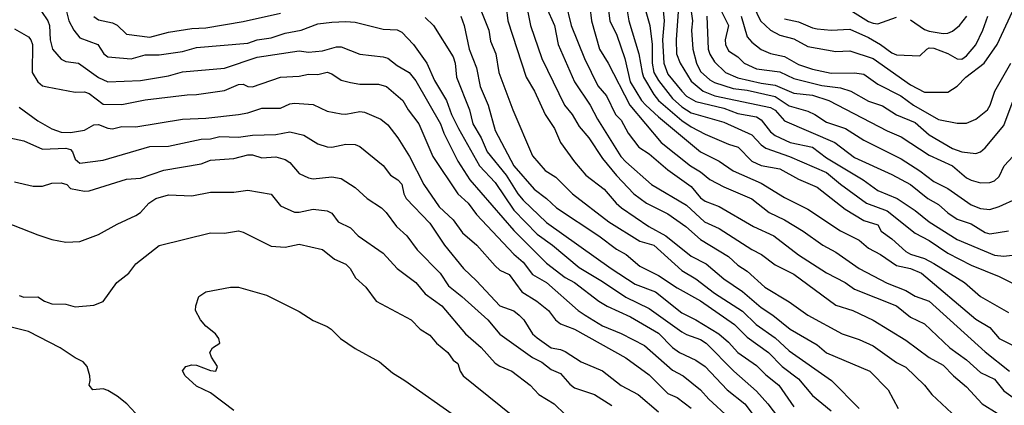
# Model space of a CAD drawing. Header units: metres. Extents: x -46681 to -43747, y -240911 to -237677.
# Tile 993 of 1056: x -44467 to -44361, y -238319 to -238278. Entities that reach past the tile are written whole.
import ezdxf

# ---------------------------------------------------------------- set-up
doc = ezdxf.new("R2010")
doc.units = ezdxf.units.M
doc.layers.add('CONTOUR_INDEX', color=1, linetype='Continuous')
doc.layers.add('CONTOUR_INTER', color=3, linetype='Continuous')

msp = doc.modelspace()

# ---------------------------------------------------------------- linework, layer by layer
at = {"layer": 'CONTOUR_INDEX'}
for points, elevation in [([(-44388.33, -238275.52), (-44387.15, -238278.02), (-44386.1, -238279.02), (-44385.1, -238279.55), (-44383.6, -238279.93), (-44382.1, -238280.75), (-44379.1, -238281.3), (-44377.6, -238281.23), (-44375.1, -238282.05), (-44371.1, -238284.87), (-44369.6, -238285.65), (-44367.1, -238285.66), (-44366.1, -238284.99), (-44365.15, -238284.02), (-44363.2, -238282.52), (-44361.79, -238280.52), (-44360.15, -238277.02)], 100), ([(-44417.29, -238276.52), (-44416.29, -238279.02), (-44416.1, -238280.19), (-44415.54, -238281.52), (-44415.19, -238283.52), (-44413.71, -238287.52), (-44411.6, -238292.47), (-44410.22, -238294.02), (-44409.1, -238294.75), (-44407.31, -238296.52), (-44403.43, -238299.52), (-44400.1, -238301.61), (-44398.6, -238302.03), (-44395.6, -238304.73), (-44394.1, -238305.63), (-44392.1, -238307.18), (-44389.1, -238309.1), (-44387.63, -238310.52), (-44385.6, -238311.94), (-44384.1, -238313.34), (-44379.55, -238316.52), (-44376.61, -238319.52)], 115), ([(-44405.45, -238276.52), (-44405.27, -238278.02), (-44404.42, -238281.02), (-44403.48, -238282.52), (-44401.18, -238287.02), (-44397.8, -238291.02), (-44394.67, -238293.52), (-44393.6, -238294.18), (-44392.6, -238294.98), (-44391.1, -238295.79), (-44388.1, -238297.06), (-44386.25, -238298.52), (-44384.6, -238299.32), (-44382.6, -238300.52), (-44380.49, -238302.02), (-44379.1, -238302.77), (-44376.6, -238304.54), (-44373.6, -238306.1), (-44371.6, -238306.9), (-44370.6, -238307.5), (-44369.1, -238308.01), (-44363.1, -238313.46), (-44360.48, -238315.52)], 110), ([(-44395.98, -238277.02), (-44396.21, -238280.02), (-44396.16, -238281.52), (-44395.79, -238282.52), (-44394.6, -238284.46), (-44393.3, -238285.52), (-44392.06, -238286.02), (-44386.1, -238287.29), (-44385.6, -238287.56), (-44384.6, -238288.73), (-44379.19, -238291.02), (-44377.1, -238292.63), (-44373.1, -238294.45), (-44371.1, -238295.52), (-44369.22, -238297.02), (-44368.1, -238297.67), (-44367.1, -238298.56), (-44366.1, -238299.23), (-44364.6, -238299.76), (-44363.1, -238300.66), (-44362.6, -238300.8), (-44360.6, -238300.5)], 105), ([(-44467.1, -238278.85), (-44465.6, -238279.72), (-44465.33, -238280.02), (-44465.16, -238280.52), (-44465.21, -238283.52), (-44464.6, -238284.55), (-44464.1, -238284.96), (-44463.6, -238285.07), (-44460.6, -238285.63), (-44459.6, -238285.61), (-44459.1, -238285.79), (-44457.6, -238286.92), (-44455.6, -238286.97), (-44453.1, -238286.45), (-44448.6, -238285.92), (-44447.6, -238285.91), (-44444.6, -238285.46), (-44443.1, -238284.81), (-44442.6, -238284.77), (-44442.1, -238285.02), (-44441.6, -238285.08), (-44438.6, -238284.03), (-44436.6, -238283.94), (-44435.6, -238283.72), (-44434.6, -238283.74), (-44433.6, -238283.51), (-44433.1, -238283.68), (-44432.1, -238284.35), (-44431.1, -238284.62), (-44430.1, -238284.78), (-44428.1, -238284.79), (-44427.23, -238285.02), (-44425.49, -238286.52), (-44424.9, -238287.52), (-44423.77, -238289.02), (-44422.28, -238292.52), (-44419.61, -238296.52), (-44418.48, -238297.52), (-44417.6, -238298.76), (-44413.6, -238302.98), (-44412.6, -238303.84), (-44411.6, -238305.17), (-44410.1, -238306.02), (-44406.7, -238309.02), (-44405.95, -238309.52), (-44404.1, -238310.67), (-44402.1, -238311.5), (-44399.6, -238312.77), (-44396.6, -238315.41), (-44395.46, -238316.02), (-44393.58, -238317.52), (-44392.69, -238318.52), (-44390.53, -238320.52)], 120), ([(-44466.6, -238307.43), (-44466.1, -238307.59), (-44464.6, -238307.58), (-44463.89, -238308.02), (-44463.1, -238308.3), (-44461.6, -238308.36), (-44460.6, -238308.64), (-44458.6, -238308.44), (-44457.6, -238308.07), (-44456.14, -238306.02), (-44454.84, -238305.02), (-44454.09, -238304.02), (-44451.6, -238302.07), (-44446.1, -238300.7), (-44444.6, -238300.73), (-44443.1, -238300.51), (-44442.6, -238300.65), (-44439.6, -238302.15), (-44438.1, -238302.23), (-44436.6, -238301.93), (-44434.1, -238302.48), (-44432.81, -238303.52), (-44431.6, -238304.07), (-44431.14, -238304.52), (-44430.56, -238305.52), (-44429.46, -238306.52), (-44428.34, -238308.02), (-44424.6, -238310.02), (-44423.63, -238311.02), (-44422.6, -238311.68), (-44421.87, -238312.52), (-44420.67, -238313.52), (-44420.1, -238314.33), (-44419.6, -238314.69), (-44419.34, -238315.52), (-44419.02, -238316.02), (-44410.96, -238322.52)], 125), ([(-44454.14, -238320.02), (-44455.07, -238319.02), (-44456.1, -238318.21), (-44457.1, -238317.58), (-44457.6, -238317.41), (-44458.7, -238317.52), (-44459.11, -238317.02), (-44458.98, -238316.52), (-44459.01, -238316.02), (-44459.3, -238315.02), (-44459.75, -238314.52), (-44460.6, -238314.1), (-44462.19, -238313.02), (-44465.6, -238311.27), (-44467.6, -238310.76)], 125)]:
    msp.add_lwpolyline(points, dxfattribs=dict(at, elevation=elevation))
at = {"layer": 'CONTOUR_INTER'}
for points, elevation in [([(-44398.15, -238271.02), (-44397.49, -238278.02), (-44397.65, -238280.02), (-44397.51, -238282.52), (-44397.1, -238283.7), (-44395.6, -238285.54), (-44395.1, -238286.07), (-44394.1, -238286.64), (-44391.1, -238287.36), (-44389.6, -238287.92), (-44387.6, -238288.3), (-44387.1, -238288.6), (-44386.1, -238289.88), (-44385.6, -238290.3), (-44383.99, -238291.02), (-44381.6, -238291.54), (-44380.1, -238292.68), (-44376.16, -238295.02), (-44374.6, -238296.16), (-44372.51, -238297.02), (-44370.6, -238298.3), (-44369.1, -238299.53), (-44366.1, -238301.43), (-44362.1, -238303.11), (-44361.1, -238303.21), (-44359.6, -238303.04)], 106), ([(-44403.81, -238274.02), (-44403.32, -238278.02), (-44402.56, -238279.52), (-44401.7, -238282.02), (-44401.12, -238284.52), (-44399.91, -238286.52), (-44399.46, -238287.02), (-44398.1, -238288.29), (-44393.58, -238292.02), (-44391.6, -238293.02), (-44390.1, -238294.07), (-44387.1, -238295.4), (-44384.6, -238296.91), (-44382.1, -238298.18), (-44378.6, -238300.5), (-44376.6, -238301.48), (-44375.6, -238302.34), (-44374.32, -238303.02), (-44372.6, -238304.19), (-44371.1, -238304.53), (-44369.93, -238305.02), (-44364.1, -238309.95), (-44362.6, -238310.86), (-44361.6, -238312.03), (-44360.1, -238312.78)], 109), ([(-44414.43, -238276.52), (-44414.23, -238278.02), (-44412.27, -238284.02), (-44411.39, -238285.52), (-44410.25, -238288.02), (-44409.25, -238289.52), (-44408.6, -238291.02), (-44407.1, -238293.12), (-44405.87, -238294.52), (-44403.93, -238296.02), (-44402.63, -238297.52), (-44402.05, -238298.02), (-44399.12, -238300.02), (-44397.31, -238301.02), (-44394.6, -238303.19), (-44392.98, -238304.02), (-44391.1, -238305.63), (-44389.1, -238306.98), (-44387.1, -238308.7), (-44385.86, -238309.52), (-44384, -238311.02), (-44381.1, -238312.7), (-44380.1, -238313.55), (-44375.44, -238315.52), (-44373.47, -238317.52), (-44372.42, -238319.52)], 114), ([(-44412.31, -238276.02), (-44411.8, -238278.52), (-44410.58, -238282.02), (-44408.17, -238287.02), (-44407.36, -238288.02), (-44406.6, -238289.31), (-44405.56, -238290.52), (-44404.1, -238292.75), (-44402.6, -238294.57), (-44400.73, -238296.52), (-44399.37, -238297.52), (-44397.1, -238298.68), (-44395.17, -238300.02), (-44393.6, -238301.41), (-44390.6, -238303.24), (-44389.6, -238304.16), (-44388.6, -238304.81), (-44386.69, -238306.52), (-44384.1, -238308.09), (-44382.1, -238309.52), (-44378.43, -238311.52), (-44376.6, -238312.14), (-44375.1, -238312.82), (-44372.6, -238314.61), (-44371.6, -238315.1), (-44369.61, -238317.02), (-44368.8, -238318.02), (-44366.66, -238320.02)], 113), ([(-44410.12, -238276.52), (-44409.22, -238278.52), (-44408.83, -238280.52), (-44407.11, -238284.52), (-44405.43, -238287.02), (-44404.63, -238288.52), (-44402.14, -238292.52), (-44401.6, -238293.12), (-44398.83, -238295.52), (-44395.1, -238297.73), (-44393.15, -238299.52), (-44391.6, -238300.23), (-44388.1, -238302.48), (-44387.05, -238303.02), (-44385.6, -238304.14), (-44383.6, -238305.15), (-44379.1, -238308.44), (-44377.27, -238309.02), (-44375.1, -238310.07), (-44371.6, -238312.2), (-44369.1, -238314.06), (-44367.6, -238314.88), (-44366.48, -238316.02), (-44365.1, -238317.19), (-44363.42, -238319.02), (-44361.8, -238320.02)], 112), ([(-44408.06, -238276.02), (-44407.45, -238278.52), (-44406.04, -238282.02), (-44404.6, -238284.96), (-44403.65, -238286.02), (-44402.69, -238288.02), (-44402.1, -238288.63), (-44401.36, -238290.02), (-44400.19, -238291.52), (-44399.1, -238292.25), (-44397.1, -238293.97), (-44394.6, -238295.74), (-44393.6, -238296.96), (-44393.1, -238297.32), (-44391.6, -238297.9), (-44387.92, -238300.02), (-44385.73, -238301.02), (-44383.1, -238303.08), (-44380.1, -238304.98), (-44378.1, -238306.02), (-44377.1, -238306.73), (-44372.6, -238308.51), (-44371.1, -238309.73), (-44369.6, -238310.45), (-44366.88, -238313.02), (-44365.1, -238314.32), (-44363.6, -238315.68), (-44362.1, -238316.38), (-44361.1, -238317.63), (-44359.6, -238318.71)], 111), ([(-44401.53, -238276.52), (-44401.26, -238278.02), (-44400.19, -238281.52), (-44399.86, -238283.52), (-44399.69, -238284.02), (-44398.6, -238285.89), (-44398.1, -238286.52), (-44395.6, -238288.69), (-44394.6, -238289.35), (-44393.1, -238290.15), (-44390.6, -238291.22), (-44389.57, -238291.52), (-44388.1, -238293.05), (-44387.1, -238293.48), (-44385.1, -238293.86), (-44383.1, -238294.97), (-44381.1, -238295.8), (-44378.1, -238298.16), (-44376.1, -238299.37), (-44374.6, -238299.84), (-44374.24, -238300.52), (-44373.1, -238301.36), (-44371.6, -238302.71), (-44371.1, -238302.99), (-44369.6, -238303.47), (-44368.6, -238304.01), (-44365.31, -238306.02), (-44363.6, -238307.53), (-44360.6, -238309.25)], 108), ([(-44394.68, -238276.52), (-44394.46, -238278.02), (-44394.55, -238279.02), (-44394.42, -238281.02), (-44394.04, -238282.52), (-44393.6, -238283.44), (-44392.6, -238284.32), (-44392.1, -238284.59), (-44390.1, -238285.24), (-44388.6, -238285.44), (-44385.6, -238286.1), (-44384.1, -238287.09), (-44382.1, -238287.68), (-44381.35, -238288.02), (-44380.1, -238288.86), (-44378.05, -238289.52), (-44376.1, -238290.79), (-44372.1, -238292.78), (-44370.1, -238294.06), (-44368.6, -238295.21), (-44367.1, -238295.95), (-44364.6, -238297.72), (-44363.6, -238298.1), (-44362.6, -238298.2), (-44361.6, -238297.9), (-44359.69, -238297.02)], 104), ([(-44464.2, -238277.02), (-44463.52, -238278.02), (-44463.35, -238278.52), (-44463.29, -238280.02), (-44463.02, -238281.02), (-44462.1, -238282.12), (-44461.6, -238282.37), (-44460.24, -238282.52), (-44458.1, -238284.08), (-44457.1, -238284.52), (-44453.6, -238284.4), (-44450.6, -238283.89), (-44449.1, -238283.45), (-44444.6, -238283.07), (-44441.1, -238281.91), (-44436.6, -238281.21), (-44435.6, -238281.35), (-44434.1, -238281.21), (-44432.6, -238280.77), (-44432.1, -238280.79), (-44430.1, -238281.58), (-44427.6, -238281.85), (-44427.1, -238282.01), (-44426.1, -238282.78), (-44424.8, -238283.52), (-44424.1, -238284.42), (-44421.46, -238289.02), (-44421.1, -238290.02), (-44419.6, -238293.02), (-44418.31, -238295.02), (-44413.6, -238300.46), (-44410.1, -238303.97), (-44408.1, -238305.49), (-44407.1, -238306.02), (-44404.49, -238308.02), (-44403.6, -238308.58), (-44401.1, -238309.69), (-44398.1, -238311.44), (-44396.6, -238312.98), (-44395.86, -238313.52), (-44394.1, -238314.35), (-44393.08, -238315.02), (-44390.75, -238317.52), (-44388.84, -238319.02), (-44386.6, -238322)], 119), ([(-44461.53, -238277.02), (-44461.27, -238278.02), (-44460.73, -238279.02), (-44460.1, -238279.81), (-44458.17, -238280.52), (-44457.54, -238281.52), (-44457.1, -238281.86), (-44454.6, -238282.07), (-44453.1, -238281.63), (-44451.6, -238281.65), (-44449.1, -238281.28), (-44447.6, -238280.85), (-44442.1, -238280.38), (-44441.1, -238280.02), (-44439.6, -238279.81), (-44438.1, -238279.31), (-44436.37, -238279.02), (-44434.6, -238278.33), (-44433.1, -238278.13), (-44431.6, -238278.07), (-44430.6, -238278.16), (-44427.6, -238278.88), (-44426.1, -238278.97), (-44425.6, -238279.23), (-44424.33, -238280.52), (-44422.92, -238282.52), (-44422.1, -238284.38), (-44420.81, -238286.52), (-44420.26, -238288.02), (-44419.53, -238289.52), (-44417.29, -238293.52), (-44415.6, -238295.32), (-44413.6, -238298.28), (-44411.1, -238300.86), (-44409.45, -238302.02), (-44406.6, -238304.43), (-44404.1, -238305.91), (-44401.6, -238307.61), (-44399.1, -238308.83), (-44395.6, -238311.31), (-44395.1, -238311.61), (-44393.6, -238312.12), (-44392.97, -238312.52), (-44390.02, -238315.52), (-44387.6, -238317.68), (-44386.37, -238319.02), (-44385.24, -238320.52)], 118), ([(-44458.6, -238277.54), (-44458.1, -238277.89), (-44456.6, -238278.2), (-44456.1, -238278.47), (-44455.1, -238279.42), (-44452.6, -238279.76), (-44450.6, -238279.22), (-44448.1, -238278.84), (-44446.6, -238278.77), (-44442.6, -238278.07), (-44438.6, -238277.19)], 117), ([(-44423.1, -238277.64), (-44422.22, -238278.52), (-44420.1, -238281.87), (-44419.88, -238282.52), (-44419.73, -238284.02), (-44418.33, -238287.52), (-44417.98, -238289.02), (-44417.1, -238290.52), (-44416.44, -238292.02), (-44414.4, -238294.52), (-44413.17, -238296.52), (-44412.6, -238297.2), (-44410.1, -238299.59), (-44403.15, -238304.52), (-44400.6, -238306.19), (-44398.42, -238307.02), (-44395.6, -238309.27), (-44394.1, -238310.01), (-44391.64, -238311.52), (-44390.6, -238312.43), (-44389.6, -238313.52), (-44387.6, -238314.91), (-44386.6, -238315.92), (-44385.21, -238317.02), (-44383.6, -238319.36)], 117), ([(-44419.27, -238277.52), (-44418.91, -238278.52), (-44418.38, -238281.02), (-44417.6, -238283.02), (-44417.21, -238285.02), (-44416.36, -238287.02), (-44415.6, -238289.74), (-44413.58, -238293.52), (-44411.43, -238296.02), (-44410.1, -238297.02), (-44409.04, -238298.02), (-44404.48, -238301.02), (-44402.6, -238302.46), (-44401.56, -238303.02), (-44400.1, -238304.27), (-44398.1, -238305.28), (-44396.1, -238306.6), (-44393.6, -238307.99), (-44389.96, -238310.52), (-44388.6, -238311.88), (-44386.29, -238313.52), (-44384.86, -238315.02), (-44383.1, -238316.35), (-44381.6, -238318.13), (-44379.6, -238319.77)], 116), ([(-44399.44, -238277.02), (-44399.02, -238278.52), (-44398.76, -238280.52), (-44398.77, -238282.52), (-44398.61, -238283.52), (-44398.1, -238284.4), (-44396.6, -238286.32), (-44395.6, -238287.21), (-44394.6, -238287.85), (-44391.1, -238288.86), (-44388.1, -238290.23), (-44387.1, -238291.29), (-44386.6, -238291.65), (-44384.06, -238292.52), (-44380.1, -238294.23), (-44378.6, -238295.5), (-44375.81, -238297.52), (-44373.6, -238298.36), (-44370.6, -238300.75), (-44369.1, -238301.53), (-44367.1, -238302.87), (-44364.6, -238304.18), (-44361.6, -238305.39), (-44360.1, -238306.13)], 107), ([(-44392.9, -238277.52), (-44392.77, -238281.02), (-44392.6, -238281.59), (-44392.1, -238282.39), (-44390.92, -238283.52), (-44389.6, -238284.09), (-44387.1, -238284.67), (-44385.6, -238284.88), (-44383.6, -238285.75), (-44381.6, -238285.97), (-44379.83, -238286.52), (-44373.6, -238289.77), (-44372.1, -238290.41), (-44369.1, -238292.4), (-44366.6, -238293.54), (-44365.1, -238294.81), (-44364.6, -238295.07), (-44363.6, -238295.37), (-44362.6, -238295.32), (-44362.1, -238295.15), (-44361.6, -238294.67), (-44361.07, -238293.52), (-44360.1, -238292.49)], 103), ([(-44391.36, -238277.02), (-44390.58, -238278.52), (-44390.95, -238280.02), (-44390.91, -238280.52), (-44390.6, -238281.21), (-44389.6, -238281.87), (-44388.9, -238282.52), (-44387.6, -238283.13), (-44385.1, -238283.46), (-44383.6, -238284.18), (-44380.6, -238284.93), (-44378.6, -238285.17), (-44377.47, -238285.52), (-44375.6, -238286.61), (-44374.1, -238287.12), (-44372.6, -238288.07), (-44370.6, -238288.9), (-44369.1, -238290.23), (-44366.6, -238291.69), (-44365.6, -238292.04), (-44364.1, -238292.2), (-44363.6, -238292.05), (-44363.1, -238291.61), (-44361.1, -238289.22), (-44360.1, -238286.54)], 102), ([(-44389.24, -238277.52), (-44388.6, -238279.71), (-44388.1, -238280.3), (-44387.1, -238281.09), (-44386.1, -238281.51), (-44384.6, -238281.84), (-44383.1, -238282.67), (-44381.6, -238283.17), (-44379.6, -238283.6), (-44377.1, -238283.57), (-44376.1, -238283.73), (-44374.6, -238284.78), (-44372.14, -238286.02), (-44370.78, -238287.02), (-44368.1, -238288.58), (-44366.1, -238288.96), (-44365.1, -238288.95), (-44364.1, -238288.54), (-44362.86, -238287.52), (-44362.55, -238287.02), (-44362.07, -238285.52), (-44360.33, -238282.52)], 101), ([(-44384.6, -238277.8), (-44383.1, -238278.12), (-44381.6, -238278.75), (-44381.1, -238278.85), (-44379.6, -238279), (-44377.6, -238278.91), (-44375.6, -238279.77), (-44374.3, -238280.52), (-44373.1, -238281.44), (-44372.6, -238281.65), (-44370.1, -238281.75), (-44369.34, -238281.02), (-44369.1, -238280.91), (-44368.6, -238280.93), (-44367.1, -238281.51), (-44366.1, -238282.06), (-44365.6, -238282.1), (-44365.1, -238281.75), (-44364.1, -238280.56), (-44363.34, -238279.02), (-44362.79, -238277.52)], 99), ([(-44377.6, -238276.81), (-44375.6, -238278.08), (-44375.1, -238278.27), (-44374.6, -238278.32), (-44372.6, -238277.61)], 98), ([(-44371.1, -238277.88), (-44369.6, -238278.93), (-44369.1, -238279.11), (-44367.6, -238279.36), (-44367.1, -238279.32), (-44366.6, -238279.1), (-44365.84, -238278.52), (-44365.07, -238277.52)], 98), ([(-44466.6, -238287.26), (-44464.6, -238288.72), (-44463.1, -238289.57), (-44462.1, -238289.94), (-44461.1, -238289.98), (-44459.6, -238289.72), (-44458.6, -238289.15), (-44458.1, -238289.09), (-44457.1, -238289.5), (-44456.6, -238289.57), (-44455.6, -238289.33), (-44454.1, -238289.35), (-44449.1, -238288.54), (-44446.6, -238288.43), (-44443.1, -238288.04), (-44442.1, -238287.86), (-44440.6, -238287.36), (-44438.6, -238287.36), (-44437.6, -238286.91), (-44437.1, -238286.82), (-44435.1, -238286.95), (-44433.6, -238287.67), (-44432.1, -238287.98), (-44431.6, -238288), (-44430.1, -238287.71), (-44429.6, -238287.78), (-44427.84, -238288.52), (-44427.1, -238289.14), (-44426.03, -238290.52), (-44424.76, -238292.52), (-44423.24, -238295.52), (-44421.6, -238297.94), (-44420.1, -238299.33), (-44419.1, -238300.7), (-44417.56, -238302.02), (-44415.6, -238304.26), (-44415.1, -238304.72), (-44414.1, -238305.17), (-44412.73, -238307.02), (-44411.13, -238308.02), (-44409.88, -238309.02), (-44409.13, -238310.02), (-44408.6, -238310.44), (-44407.1, -238311.02), (-44401.6, -238314.08), (-44399.1, -238315.91), (-44397.1, -238317.92), (-44396.1, -238318.33), (-44394.6, -238319.5)], 121), ([(-44468.1, -238290.43), (-44466.1, -238290.86), (-44464.1, -238291.73), (-44461.6, -238291.63), (-44461.1, -238291.8), (-44460.87, -238292.02), (-44460.6, -238292.83), (-44460.1, -238293.24), (-44457.6, -238292.94), (-44452.6, -238291.47), (-44450.6, -238291.43), (-44447.1, -238290.69), (-44446.1, -238290.64), (-44445.1, -238290.4), (-44443.1, -238290.47), (-44441.6, -238290.26), (-44439.1, -238290.16), (-44437.6, -238289.89), (-44436.1, -238290.25), (-44434.6, -238291.16), (-44433.6, -238291.48), (-44433.1, -238291.52), (-44431.6, -238291.23), (-44430.6, -238291.24), (-44430.1, -238291.46), (-44427.6, -238293.49), (-44426.82, -238294.52), (-44426.04, -238295.02), (-44425.6, -238295.48), (-44425.39, -238296.52), (-44425.13, -238297.02), (-44422.6, -238299.67), (-44421.04, -238302.02), (-44418.99, -238304.52), (-44417.6, -238305.84), (-44415.11, -238308.52), (-44413.6, -238309.06), (-44413.01, -238309.52), (-44412.52, -238310.02), (-44411.6, -238311.52), (-44411.1, -238311.96), (-44409.6, -238313.02), (-44408.6, -238313.21), (-44408.1, -238313.43), (-44406.39, -238314.52), (-44404.1, -238315.5), (-44402.1, -238317.05), (-44400.27, -238318.02), (-44398.1, -238319.88)], 122), ([(-44467.1, -238295.24), (-44465.1, -238295.7), (-44464.1, -238295.7), (-44463.1, -238295.4), (-44462.1, -238295.35), (-44461.49, -238295.52), (-44461.1, -238295.96), (-44459.6, -238296.25), (-44459.1, -238296.2), (-44455.1, -238294.95), (-44453.6, -238294.86), (-44451.1, -238293.98), (-44447.1, -238293.32), (-44446.1, -238292.93), (-44443.6, -238292.75), (-44442.1, -238292.36), (-44441.6, -238292.37), (-44440.6, -238292.68), (-44439.1, -238292.56), (-44438.1, -238292.84), (-44437.6, -238293.17), (-44436.6, -238294.35), (-44435.6, -238294.83), (-44435.1, -238294.92), (-44433.1, -238294.7), (-44432.1, -238294.9), (-44430.6, -238295.85), (-44429.31, -238297.02), (-44427.79, -238298.02), (-44427.26, -238298.52), (-44426.17, -238300.02), (-44425.06, -238301.02), (-44423.95, -238302.52), (-44421.5, -238305.02), (-44420.6, -238306.37), (-44419.15, -238307.52), (-44416.39, -238310.02), (-44415.1, -238311.56), (-44411.6, -238314.07), (-44410.6, -238314.57), (-44409.6, -238315.35), (-44408.6, -238315.77), (-44407.6, -238316.92), (-44407.1, -238317.31), (-44404.96, -238318.02), (-44403.1, -238319.21)], 123), ([(-44469.1, -238299.16), (-44464.6, -238300.94), (-44463.1, -238301.42), (-44461.6, -238301.72), (-44460.1, -238301.65), (-44458.1, -238300.88), (-44456.1, -238299.77), (-44454.1, -238298.87), (-44453.59, -238298.52), (-44452.71, -238297.52), (-44451.96, -238297.02), (-44450.6, -238296.65), (-44448.1, -238296.73), (-44446.1, -238296.34), (-44443.6, -238296.37), (-44442.1, -238296.15), (-44439.6, -238296.55), (-44438.6, -238297.81), (-44437.1, -238298.49), (-44436.6, -238298.51), (-44435.1, -238298.19), (-44433.6, -238298.34), (-44433.1, -238298.61), (-44432.4, -238299.52), (-44431.1, -238300.18), (-44430.27, -238301.02), (-44427.6, -238302.9), (-44426.11, -238304.52), (-44424.1, -238306.04), (-44423.1, -238307.23), (-44421.32, -238308.52), (-44418.78, -238311.52), (-44417.1, -238312.99), (-44415.6, -238314.67), (-44415.1, -238315), (-44413.81, -238315.52), (-44411.83, -238317.02), (-44410.93, -238318.02), (-44409.27, -238319.02), (-44408.1, -238320.16)], 124), ([(-44443.6, -238319.74), (-44446.1, -238317.84), (-44447.6, -238317.12), (-44448.81, -238316.02), (-44449.1, -238315.49), (-44448.75, -238315.02), (-44448.1, -238314.86), (-44447.6, -238314.89), (-44446.1, -238315.44), (-44445.53, -238315.52), (-44445.35, -238315.02), (-44445.99, -238314.02), (-44446.18, -238313.52), (-44445.88, -238313.02), (-44445.09, -238312.52), (-44445.21, -238312.02), (-44445.55, -238311.52), (-44446.6, -238310.7), (-44447.17, -238310.02), (-44447.69, -238309.02), (-44447.67, -238308.52), (-44447.34, -238307.52), (-44446.6, -238307.02), (-44443.96, -238306.52)], 126), ([(-44443.96, -238306.52), (-44443.1, -238306.52), (-44440.1, -238307.4), (-44436.6, -238309.15), (-44435.1, -238310.09), (-44433.6, -238310.73), (-44433.15, -238311.02), (-44432.17, -238312.02), (-44430.6, -238313.1), (-44428, -238314.52), (-44426.6, -238315.72), (-44425.29, -238316.52), (-44419.6, -238320.53)], 126)]:
    msp.add_lwpolyline(points, dxfattribs=dict(at, elevation=elevation))

doc.saveas('drawing.dxf')
